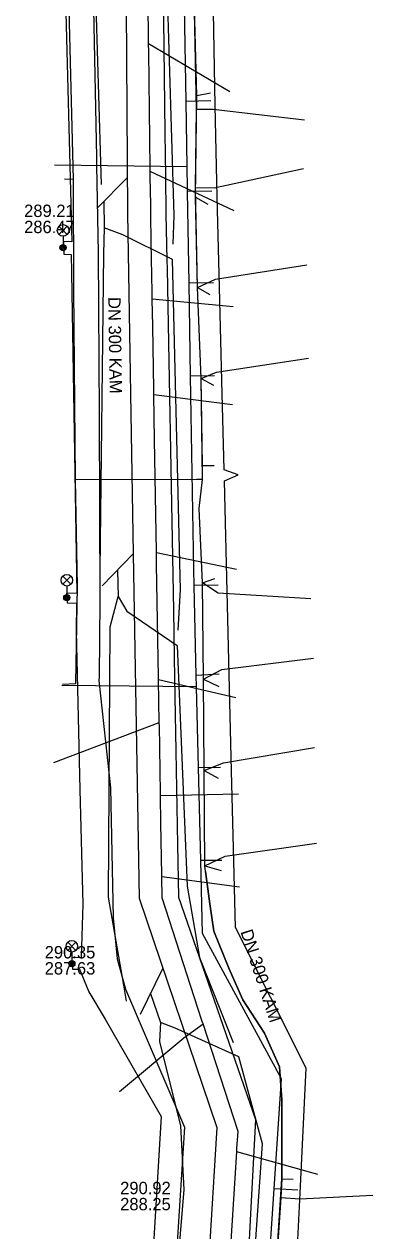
# Model space of a CAD drawing. Extents: x -595540 to -593988, y -1160850 to -1159202.
# Drawn here: x -594724.5 to -594701.9, y -1160202.8 to -1160124.8 of the extents above; entities that cross this region are included whole.
import ezdxf

# ---------------------------------------------------------------- set-up
doc = ezdxf.new("R2010")
doc.units = 0
for name, color, linetype in [('BVK-SPLASKOVA_popisy', 7, 'Continuous'), ('BVK-SPLASKOVA_trasa sítě', 7, 'Continuous'), ('BVK-VODOVOD_trasa sítě', 7, 'Continuous'), ('DSP-DESTOVA-BVK_trasa podzemní sítě', 7, 'Continuous'), ('DSP-SDEL-VODAFONE_kabel', 7, 'Continuous'), ('EON-NN_kabel', 7, 'Continuous'), ('INNOGY-STL_trasa sítě', 7, 'Continuous'), ('SPLASKOVA_neprovozovaná  trasa sítě', 7, 'Continuous'), ('TSB_kabel VO', 7, 'Continuous'), ('TSB_lampy VO', 7, 'Continuous')]:
    doc.layers.add(name, color=color, linetype=linetype)

msp = doc.modelspace()

# ---------------------------------------------------------------- linework, layer by layer
at = {"layer": 'BVK-SPLASKOVA_popisy'}
for p, q in [((-594724.452, -1160136.494), (-594724.452, -1160136.494)), ((-594723.121, -1160184.398), (-594723.121, -1160184.398)), ((-594718.241, -1160199.631), (-594718.241, -1160199.631))]:
    msp.add_line(p, q, dxfattribs=at)
at = {"layer": 'BVK-SPLASKOVA_trasa sítě'}
for points in [[(-594716.26, -1160137.12), (-594716.268, -1160136.506), (-594716.292, -1160134.677), (-594716.296, -1160134.345), (-594716.298, -1160134.183), (-594716.396, -1160126.607), (-594716.403, -1160126.104), (-594716.406, -1160125.867), (-594716.438, -1160123.402)], [(-594715.52, -1160181.29), (-594715.543, -1160179.934), (-594715.545, -1160179.791), (-594715.601, -1160176.464), (-594715.63, -1160174.699), (-594715.633, -1160174.513), (-594715.707, -1160170.135), (-594715.709, -1160170.025), (-594715.71, -1160169.964), (-594715.756, -1160167.206), (-594715.759, -1160167.036), (-594715.882, -1160159.727), (-594715.894, -1160158.983), (-594715.895, -1160158.91), (-594716.016, -1160151.688), (-594716.065, -1160148.777), (-594716.067, -1160148.648), (-594716.071, -1160148.425), (-594716.139, -1160144.339), (-594716.168, -1160142.604), (-594716.176, -1160142.158), (-594716.23, -1160138.92), (-594716.26, -1160137.12)], [(-594710.62, -1160196.39), (-594712.884, -1160189.414), (-594712.929, -1160189.275), (-594713.211, -1160188.405), (-594715.52, -1160181.29)], [(-594712.83, -1160231.19), (-594712.743, -1160229.818), (-594712.727, -1160229.566), (-594712.717, -1160229.404), (-594712.155, -1160220.556), (-594712.149, -1160220.462), (-594712.148, -1160220.445), (-594712.032, -1160218.619), (-594712.02, -1160218.426), (-594712.013, -1160218.316), (-594711.583, -1160211.559), (-594711.561, -1160211.22), (-594711.545, -1160210.968), (-594711.21, -1160205.691), (-594711.202, -1160205.559), (-594711.2, -1160205.521), (-594710.703, -1160197.698), (-594710.69, -1160197.488), (-594710.689, -1160197.479), (-594710.62, -1160196.39)]]:
    msp.add_lwpolyline(points, dxfattribs=at)
at = {"layer": 'BVK-VODOVOD_trasa sítě'}
msp.add_lwpolyline([(-594715.547, -1160115.331), (-594715.349, -1160131.872), (-594715.312, -1160134.638), (-594715.28, -1160137.09), (-594715.219, -1160140.086), (-594715.208, -1160140.638), (-594715.097, -1160146.598), (-594714.799, -1160162.718), (-594714.757, -1160165.777), (-594714.713, -1160168.272), (-594714.649, -1160171.804), (-594714.541, -1160177.848), (-594714.47, -1160181.23), (-594709.49, -1160195.61), (-594709.816, -1160201.699), (-594709.974, -1160204.626)], dxfattribs=at)
at = {"layer": 'DSP-DESTOVA-BVK_trasa podzemní sítě'}
for p, q in [((-594717.775, -1160134.749), (-594719.72, -1160136.72)), ((-594719.291, -1160136.286), (-594719.28, -1160137.99)), ((-594719.4, -1160161.13), (-594717.39, -1160159.05)), ((-594718.409, -1160160.105), (-594718.38, -1160161.81)), ((-594716.927, -1160188.791), (-594715.472, -1160185.839)), ((-594716.275, -1160187.469), (-594715.64, -1160189.34))]:
    msp.add_line(p, q, dxfattribs=at)
for points in [[(-594704.23, -1160062.12), (-594706.74, -1160074.53), (-594711.03, -1160081.92), (-594718.05, -1160094.02), (-594717.94, -1160110.41), (-594717.76, -1160137.04), (-594717.39, -1160159.05), (-594717.01, -1160181.31), (-594711.98, -1160196.12), (-594714.03, -1160229.5), (-594715.79, -1160255.02), (-594716.16, -1160260.4)], [(-594714.815, -1160139.041), (-594714.75, -1160137.2), (-594715.36, -1160117.19), (-594718.81, -1160115.17), (-594720.11, -1160114.15), (-594720.06, -1160115.65), (-594719.46, -1160135.19)], [(-594714.489, -1160163.982), (-594714.33, -1160161.39), (-594714.85, -1160140.04), (-594718.07, -1160138.45), (-594719.28, -1160137.99), (-594719.32, -1160139.67), (-594719.55, -1160160.13)], [(-594717.828, -1160187.96), (-594718.01, -1160186.92), (-594719, -1160181.25), (-594718.88, -1160163.77), (-594718.38, -1160161.81), (-594717.8, -1160162.76), (-594714.55, -1160164.98), (-594713.91, -1160180.52), (-594713.12, -1160185.14), (-594710.939, -1160190.631)], [(-594710.25, -1160214.442), (-594709.04, -1160197.18), (-594710.57, -1160191.56), (-594714.69, -1160189.7), (-594715.64, -1160189.34), (-594715.69, -1160190.57), (-594714.35, -1160196.02), (-594714.13, -1160200.12), (-594714.82, -1160208.46)]]:
    msp.add_lwpolyline(points, dxfattribs=at)
at = {"layer": 'DSP-SDEL-VODAFONE_kabel'}
for p, q in [((-594713.29, -1160129.45), (-594712.39, -1160129.27)), ((-594721.29, -1160134.88), (-594721.85, -1160134.85)), ((-594713.37, -1160136.01), (-594712.57, -1160136.46)), ((-594713.23, -1160141.84), (-594712.45, -1160142.31)), ((-594713, -1160147.72), (-594712.21, -1160148.16)), ((-594712.92, -1160153.36), (-594712.17, -1160153.35)), ((-594712.91, -1160160.93), (-594712.13, -1160160.66)), ((-594712.86, -1160167.16), (-594711.86, -1160167.62)), ((-594712.8, -1160173.06), (-594711.91, -1160173.56)), ((-594707.78, -1160199.43), (-594707.05, -1160199.46))]:
    msp.add_line(p, q, dxfattribs=at)
for points in [[(-594721.71, -1160115.81), (-594721.53, -1160124.75), (-594721.29, -1160134.88)], [(-594721.71, -1160115.81), (-594721.53, -1160124.75), (-594721.29, -1160134.88)], [(-594713.29, -1160129.45), (-594713.45, -1160122.93), (-594713.7, -1160116.33)], [(-594713.3, -1160130.32), (-594713.45, -1160122.93), (-594713.7, -1160116.33)], [(-594713.37, -1160136.01), (-594713.29, -1160129.45)], [(-594713.36, -1160135.38), (-594713.3, -1160130.32)], [(-594713.3, -1160130.32), (-594712.23, -1160130.33), (-594706.33, -1160131.01)], [(-594713.36, -1160135.38), (-594712.16, -1160135.4), (-594706.39, -1160134.17)], [(-594721.29, -1160134.88), (-594721.26, -1160141.96), (-594721.16, -1160154.28)], [(-594721.29, -1160134.88), (-594721.26, -1160141.96), (-594721.16, -1160154.28)], [(-594713.23, -1160141.84), (-594713.37, -1160136.01)], [(-594713.23, -1160141.84), (-594713.36, -1160135.38)], [(-594713.23, -1160141.84), (-594712.07, -1160141.3), (-594706.18, -1160140.39)], [(-594713, -1160147.72), (-594713.23, -1160141.84)], [(-594713, -1160147.72), (-594713.23, -1160141.84)], [(-594713, -1160147.72), (-594712.01, -1160147.31), (-594706.06, -1160146.42)], [(-594712.91, -1160154.26), (-594713, -1160147.72)], [(-594712.92, -1160153.36), (-594713, -1160147.72)], [(-594712.91, -1160154.26), (-594712.92, -1160153.36)], [(-594721.16, -1160154.28), (-594721.02, -1160161.15), (-594721.14, -1160167.46), (-594721.97, -1160167.5)], [(-594721.16, -1160154.28), (-594721.02, -1160161.15), (-594721.14, -1160167.46), (-594721.97, -1160167.5)], [(-594712.91, -1160154.26), (-594713.29, -1160154.25), (-594721.16, -1160154.28)], [(-594712.91, -1160154.26), (-594713.29, -1160154.25), (-594721.16, -1160154.28)], [(-594712.91, -1160160.93), (-594713.13, -1160156.13), (-594712.91, -1160154.26)], [(-594712.91, -1160160.93), (-594713.13, -1160156.13), (-594712.91, -1160154.26)], [(-594712.86, -1160167.16), (-594712.91, -1160160.93)], [(-594712.86, -1160167.16), (-594712.91, -1160160.93)], [(-594705.91, -1160161.96), (-594711.9, -1160161.59), (-594712.91, -1160160.93)], [(-594712.86, -1160167.16), (-594711.66, -1160166.52), (-594705.73, -1160165.8)], [(-594712.8, -1160173.06), (-594712.86, -1160167.16)], [(-594712.8, -1160173.06), (-594712.86, -1160167.16)], [(-594712.8, -1160173.06), (-594711.57, -1160172.56), (-594705.68, -1160171.57)], [(-594712.76, -1160179.21), (-594712.8, -1160173.06)], [(-594712.76, -1160179.21), (-594712.8, -1160173.06)], [(-594712.76, -1160179.21), (-594711.46, -1160178.6), (-594705.54, -1160177.75)], [(-594707.78, -1160199.43), (-594707.79, -1160194.31), (-594707.94, -1160192.21), (-594708.91, -1160190.02), (-594710.3, -1160187.87), (-594711.22, -1160185.82), (-594712.19, -1160183.44), (-594712.44, -1160181.67), (-594712.73, -1160179.59), (-594712.76, -1160179.21)], [(-594712.76, -1160179.21), (-594711.7, -1160179.52)], [(-594707.86, -1160200.65), (-594707.78, -1160199.43), (-594707.79, -1160194.31), (-594707.94, -1160192.21), (-594708.91, -1160190.02), (-594710.3, -1160187.87), (-594711.22, -1160185.82), (-594712.19, -1160183.44), (-594712.44, -1160181.67), (-594712.73, -1160179.59), (-594712.76, -1160179.21)], [(-594712.73, -1160179.59), (-594712.44, -1160181.67), (-594712.19, -1160183.44), (-594711.22, -1160185.82), (-594710.3, -1160187.87), (-594708.91, -1160190.02), (-594707.94, -1160192.21), (-594707.79, -1160194.31), (-594707.78, -1160199.43), (-594707.86, -1160200.65), (-594708.17, -1160205.5), (-594708.35, -1160211.45), (-594709.25, -1160218.66), (-594709.43, -1160223.82), (-594709.46, -1160224.59)], [(-594708.17, -1160205.5), (-594707.78, -1160199.43)], [(-594708.17, -1160205.5), (-594707.86, -1160200.65)], [(-594707.86, -1160200.65), (-594706.62, -1160200.73), (-594701.9, -1160200.5)]]:
    msp.add_lwpolyline(points, dxfattribs=at)
at = {"layer": 'EON-NN_kabel'}
for points in [[(-594706.858, -1160205.528), (-594706.604, -1160200.359), (-594706.207, -1160192.291), (-594710.777, -1160183.202), (-594710.893, -1160178.92), (-594711.036, -1160173.08), (-594711.185, -1160166.844), (-594711.492, -1160154.332), (-594710.605, -1160153.954), (-594711.516, -1160153.632), (-594711.663, -1160147.87), (-594711.823, -1160141.833), (-594711.979, -1160136), (-594712.088, -1160130.089), (-594712.329, -1160116.775)], [(-594720.039, -1160120.667), (-594719.782, -1160133.42), (-594719.761, -1160133.936), (-594719.658, -1160139.618), (-594719.591, -1160150.069), (-594719.56, -1160162.08), (-594719.607, -1160167), (-594719.614, -1160167.25), (-594718.87, -1160174.172), (-594718.702, -1160182.569), (-594718.425, -1160185.217), (-594717.891, -1160187.194), (-594714.08, -1160196.106), (-594714.606, -1160204.241), (-594714.842, -1160209.239), (-594715.703, -1160219.483), (-594716.714, -1160233.804), (-594718.349, -1160252.557), (-594718.321, -1160254.817), (-594720.073, -1160280.009), (-594720.373, -1160279.998), (-594721.51, -1160281.51), (-594722.064, -1160281.517), (-594722.339, -1160281.408)]]:
    msp.add_lwpolyline(points, dxfattribs=at)
at = {"layer": 'INNOGY-STL_trasa sítě'}
for points in [[(-594708.61, -1160204.94), (-594708.28, -1160200.08), (-594707.8, -1160192.97), (-594712.92, -1160183.59), (-594713.03, -1160178.87), (-594713.18, -1160172.86), (-594713.3, -1160167.65), (-594713.32, -1160166.91), (-594713.45, -1160161.1), (-594713.48, -1160160.06), (-594713.69, -1160147.57), (-594713.79, -1160141.56), (-594713.89, -1160135.64), (-594713.89, -1160135.46), (-594713.91, -1160134.04), (-594713.98, -1160129.83), (-594714.21, -1160116.37)], [(-594712.37, -1160129.78), (-594713.98, -1160129.83)], [(-594722.48, -1160133.93), (-594713.91, -1160134.04)], [(-594712.32, -1160135.63), (-594713.89, -1160135.64)], [(-594712.21, -1160141.55), (-594713.79, -1160141.56)], [(-594712.15, -1160147.56), (-594713.69, -1160147.57)], [(-594711.9, -1160161.09), (-594713.45, -1160161.1)], [(-594711.84, -1160166.84), (-594713.32, -1160166.91)], [(-594713.3, -1160167.65), (-594722.02, -1160167.57)], [(-594713.18, -1160172.86), (-594711.75, -1160172.85)], [(-594711.66, -1160178.88), (-594713.03, -1160178.87)], [(-594706.76, -1160200.17), (-594708.28, -1160200.08)]]:
    msp.add_lwpolyline(points, dxfattribs=at)
at = {"layer": 'SPLASKOVA_neprovozovaná  trasa sítě'}
for p, q in [((-594711.14, -1160129.2), (-594716.403, -1160126.104)), ((-594710.88, -1160136.89), (-594716.296, -1160134.345)), ((-594710.94, -1160143.09), (-594716.168, -1160142.604)), ((-594710.98, -1160149.42), (-594716.065, -1160148.777)), ((-594710.71, -1160160.06), (-594715.894, -1160158.983)), ((-594710.77, -1160168.36), (-594715.756, -1160167.206)), ((-594722.54, -1160172.53), (-594715.71, -1160169.964)), ((-594710.6, -1160174.59), (-594715.63, -1160174.699)), ((-594710.53, -1160180.6), (-594715.543, -1160179.934)), ((-594705.45, -1160199.15), (-594710.703, -1160197.698))]:
    msp.add_line(p, q, dxfattribs=at)
msp.add_lwpolyline([(-594718.28, -1160193.8), (-594714.13, -1160190.33), (-594712.884, -1160189.414)], dxfattribs=at)
at = {"layer": 'TSB_kabel VO'}
msp.add_lwpolyline([(-594721.811, -1160121.61), (-594721.377, -1160138.9), (-594721.914, -1160138.879), (-594721.894, -1160139.685), (-594721.418, -1160139.725), (-594721.398, -1160140.883), (-594721.047, -1160161.623), (-594721.708, -1160161.602), (-594721.666, -1160162.222), (-594721.067, -1160162.253), (-594721.088, -1160164.06), (-594720.84, -1160174.286), (-594720.654, -1160181.702), (-594720.758, -1160185.131), (-594721.377, -1160185.152), (-594721.315, -1160185.895), (-594720.861, -1160185.895), (-594720.262, -1160187.362), (-594719.208, -1160189.118), (-594715.593, -1160195.418), (-594716.399, -1160209.052)], dxfattribs=at)
at = {"layer": 'TSB_lampy VO'}
for p, q in [((-594722.198, -1160138.424), (-594721.668, -1160137.894)), ((-594722.198, -1160137.894), (-594721.668, -1160138.424)), ((-594722.198, -1160138.424), (-594721.668, -1160137.894)), ((-594722.198, -1160137.894), (-594721.668, -1160138.424)), ((-594721.933, -1160138.534), (-594721.933, -1160139.284)), ((-594721.933, -1160138.534), (-594721.933, -1160139.284)), ((-594721.957, -1160161.026), (-594721.427, -1160160.496)), ((-594721.957, -1160160.496), (-594721.427, -1160161.026)), ((-594721.957, -1160161.026), (-594721.427, -1160160.496)), ((-594721.957, -1160160.496), (-594721.427, -1160161.026)), ((-594721.692, -1160161.136), (-594721.692, -1160161.886)), ((-594721.692, -1160161.136), (-594721.692, -1160161.886)), ((-594721.63, -1160184.679), (-594721.1, -1160184.149)), ((-594721.63, -1160184.149), (-594721.1, -1160184.679)), ((-594721.63, -1160184.679), (-594721.1, -1160184.149)), ((-594721.63, -1160184.149), (-594721.1, -1160184.679)), ((-594721.365, -1160184.789), (-594721.365, -1160185.539)), ((-594721.365, -1160184.789), (-594721.365, -1160185.539))]:
    msp.add_line(p, q, dxfattribs=at)
for centre, radius in [((-594721.933, -1160138.159), 0.375), ((-594721.933, -1160138.159), 0.375), ((-594721.933, -1160139.284), 0.2), ((-594721.933, -1160139.284), 0.2), ((-594721.933, -1160139.284), 0.145), ((-594721.933, -1160139.284), 0.145), ((-594721.933, -1160139.284), 0.0876), ((-594721.933, -1160139.284), 0.0876), ((-594721.692, -1160160.761), 0.375), ((-594721.692, -1160160.761), 0.375), ((-594721.692, -1160161.886), 0.2), ((-594721.692, -1160161.886), 0.2), ((-594721.692, -1160161.886), 0.145), ((-594721.692, -1160161.886), 0.145), ((-594721.692, -1160161.886), 0.0876), ((-594721.692, -1160161.886), 0.0876), ((-594721.365, -1160184.414), 0.375), ((-594721.365, -1160184.414), 0.375), ((-594721.365, -1160185.539), 0.2), ((-594721.365, -1160185.539), 0.2), ((-594721.365, -1160185.539), 0.145), ((-594721.365, -1160185.539), 0.145), ((-594721.365, -1160185.539), 0.0876), ((-594721.365, -1160185.539), 0.0876)]:
    msp.add_circle(centre, radius, dxfattribs=at)

# ---------------------------------------------------------------- texts
at = {"layer": 'BVK-SPLASKOVA_popisy'}
for s, p in [('289.21', (-594724.452, -1160137.294)), ('286.47', (-594724.452, -1160138.334)), ('290.35', (-594723.121, -1160185.198)), ('287.63', (-594723.121, -1160186.238)), ('290.92', (-594718.241, -1160200.431)), ('288.25', (-594718.241, -1160201.471))]:
    msp.add_text(s, height=0.8, dxfattribs=at).set_placement(p)
for rotation, p in [(270.95174, (-594719.019, -1160142.468)), (287.96859, (-594710.472, -1160183.474))]:
    msp.add_text('DN 300 KAM', height=0.8, rotation=rotation, dxfattribs=at).set_placement(p)

doc.saveas('drawing.dxf')
